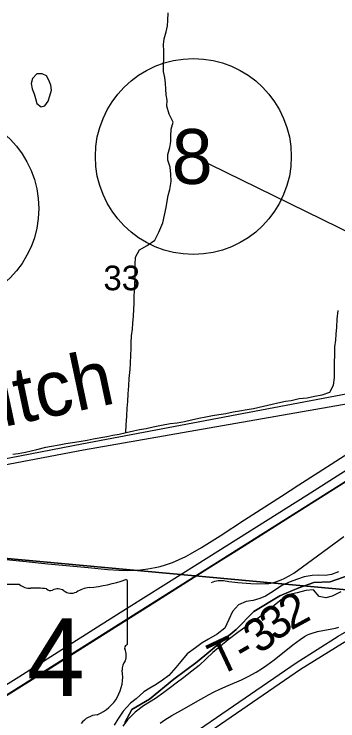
# Model space of a CAD drawing. Extents: x 0 to 1134, y 0 to 440.
# Drawn here: x 378.89 to 395.41, y 180.01 to 216.08 of the extents above; entities that cross this region are included whole.
import ezdxf

# ---------------------------------------------------------------- set-up
doc = ezdxf.new("R2010")
doc.units = 0
for name, color, linetype in [('Default', 7, 'Continuous'), ('GM_X_County_Road', 7, 'Continuous'), ('GM_X_Major_River', 7, 'Continuous'), ('GM_X_Minor_Lake', 7, 'Continuous'), ('GM_X_Minor_River', 7, 'Continuous'), ('GM_X_Minor_River_Text', 7, 'Continuous'), ('GM_X_Rail_Line', 7, 'Continuous'), ('GM_X_Section', 7, 'Continuous'), ('GM_X_Section_Text', 7, 'Continuous'), ('GM_X_State_Route', 7, 'Continuous'), ('GM_X_State_Shield', 7, 'Continuous'), ('GM_X_Township', 7, 'Continuous'), ('GM_X_Township_Road', 7, 'Continuous'), ('GM_X_Township_Road_Text', 7, 'Continuous'), ('SH_Data', 7, 'Continuous'), ('SH_Masking', 7, 'Continuous'), ('SH_Text', 7, 'Continuous')]:
    doc.layers.add(name, color=color, linetype=linetype)

msp = doc.modelspace()

# ---------------------------------------------------------------- linework, layer by layer
at = {"layer": 'Default'}
for points in [[(428.641, 212.888), (424.922, 210.575), (421.466, 208.395), (417.329, 205.771), (415.897, 204.869), (413.681, 203.473), (412.971, 203.034), (411.196, 201.936), (409.987, 201.156), (408.499, 200.212), (406.885, 199.202), (404.296, 197.561), (401.444, 195.77), (398.739, 194.065), (395.808, 192.216), (393.095, 190.508), (390.63, 188.941), (388.78, 187.783), (386.071, 186.068), (383.39, 184.383), (380.76, 182.721), (378.447, 181.267)], [(375.525, 180.013), (379.132, 182.26), (383.333, 184.928), (384.752, 185.823), (388.22, 188.011), (393.821, 191.534), (395.556, 192.627), (397.21, 193.672), (399.89, 195.36), (401.467, 196.354), (403.042, 197.35), (404.464, 198.24), (407.223, 199.98), (408.168, 200.573), (408.723, 200.921), (409.296, 201.282), (409.905, 201.666), (410.773, 202.212), (414.266, 204.419), (415.098, 204.944)], [(370.709, 176.423), (408.499, 200.212), (408.832, 200.421), (409.33, 200.733), (409.987, 201.156), (370.709, 176.423)]]:
    msp.add_lwpolyline(points, dxfattribs=at)
at = {"layer": 'GM_X_County_Road'}
for points in [[(378.478, 188.235), (379.498, 188.135), (380.611, 188.027), (382.663, 187.837), (383.673, 187.733), (384.23, 187.697), (384.694, 187.686), (385.066, 187.694), (385.343, 187.713), (385.712, 187.759), (386.077, 187.826), (386.348, 187.889), (386.615, 187.967), (386.963, 188.094), (387.306, 188.237), (387.642, 188.395), (387.889, 188.525), (388.448, 188.857), (389.394, 189.454), (390.645, 190.266), (392.531, 191.47), (393.419, 192.05), (394.394, 192.689), (396.204, 193.835)], [(388.963, 187.071), (389.13, 187.131), (389.216, 187.154), (389.304, 187.17), (389.392, 187.178), (389.481, 187.178), (389.57, 187.172), (389.843, 187.128), (390.309, 187.075), (390.959, 187.02), (391.33, 187.005), (391.701, 187.011), (391.885, 187.025), (392.065, 187.055), (392.243, 187.105), (392.505, 187.197), (392.674, 187.27), (392.917, 187.403), (393.152, 187.552), (393.607, 187.875), (395.714, 189.417)]]:
    msp.add_lwpolyline(points, dxfattribs=at)
at = {"layer": 'GM_X_Major_River'}
for points in [[(395.446, 187.62), (395.078, 187.48), (394.78, 187.418), (394.393, 187.45), (394.095, 187.422), (393.694, 187.351), (393.303, 187.223), (392.97, 187.105), (392.555, 186.92), (392.126, 186.633), (391.721, 186.368), (391.433, 186.249), (391.077, 186.154), (390.722, 186.093), (390.342, 185.93), (390.026, 185.584), (389.846, 185.188), (389.642, 184.736), (389.247, 184.426), (388.808, 184.173), (388.484, 183.997), (388.136, 183.731), (387.719, 183.433), (387.39, 183.029), (387.132, 182.727), (386.781, 182.324), (386.456, 182.08), (386.132, 181.87), (385.819, 181.683), (385.507, 181.485), (385.111, 181.128), (384.821, 180.918), (384.458, 180.493), (384.186, 180.099), (383.997, 179.795)], [(395.56, 186.591), (395.11, 186.373), (394.8, 186.288), (394.448, 186.353), (394.159, 186.702), (393.77, 186.665), (393.334, 186.549), (392.933, 186.455), (392.516, 186.19), (392.156, 185.902), (391.726, 185.558), (391.4, 185.302), (391.064, 185.059), (390.774, 184.86), (390.299, 184.517), (389.811, 184.139), (389.416, 183.817), (389.032, 183.495), (388.694, 183.171), (388.333, 182.837), (387.949, 182.537), (387.543, 182.227), (387.16, 181.939), (386.859, 181.717), (386.533, 181.451), (386.093, 181.152), (385.491, 180.778), (385.062, 180.456), (384.676, 180.066), (384.44, 179.728)]]:
    msp.add_lwpolyline(points, dxfattribs=at)
at = {"layer": 'GM_X_Minor_Lake'}
for points in [[(380.17, 213.033), (380.046, 213.039), (379.827, 212.791), (379.755, 212.53), (379.809, 212.267), (379.908, 212.004), (379.973, 211.775), (380.039, 211.513), (380.264, 211.35), (380.381, 211.374)], [(380.381, 211.374), (380.459, 211.394), (380.621, 211.642), (380.716, 211.903), (380.788, 212.199), (380.757, 212.461), (380.657, 212.701), (380.546, 212.931), (380.319, 213.025), (380.17, 213.033)]]:
    msp.add_lwpolyline(points, dxfattribs=at)
at = {"layer": 'GM_X_Minor_River'}
for points in [[(384.594, 194.719), (384.611, 195.12), (384.639, 195.564), (384.656, 195.974), (384.683, 196.315), (384.71, 196.691), (384.738, 197.112), (384.765, 197.488), (384.805, 197.943), (384.82, 198.25), (384.837, 198.695), (384.852, 198.991), (384.868, 199.309), (384.883, 199.662), (384.922, 199.992), (384.937, 200.3), (384.987, 200.664), (385.003, 201.017), (385.006, 201.301), (385.021, 201.609), (385.026, 202.019), (385.041, 202.304), (385.056, 202.599), (385.065, 203.306), (385.081, 203.682), (385.279, 204.044), (385.67, 204.278), (386.061, 204.547), (386.271, 204.954), (386.47, 205.419), (386.555, 205.817), (386.651, 206.203), (386.7, 206.533), (386.75, 206.829), (386.833, 207.124), (386.907, 207.533), (386.877, 207.909), (386.847, 208.263), (386.738, 208.617), (386.73, 208.914), (386.837, 209.277), (386.886, 209.573), (386.878, 209.858), (386.905, 210.199), (387.001, 210.562), (386.801, 210.975), (386.681, 211.375), (386.696, 211.683), (386.642, 211.968), (386.623, 212.253), (386.615, 212.561), (386.573, 212.846), (386.509, 213.155), (386.513, 213.485), (386.528, 213.793), (386.533, 214.191), (386.514, 214.522), (386.541, 214.818), (386.648, 215.181), (386.709, 215.477), (386.723, 215.761), (386.74, 216.137)], [(380.803, 194.027), (381.191, 194.102), (381.522, 194.166), (381.865, 194.219), (382.207, 194.272), (382.607, 194.336), (382.927, 194.4), (383.612, 194.529), (383.921, 194.593), (384.24, 194.646), (384.606, 194.722), (384.983, 194.808), (385.292, 194.873), (385.623, 194.937), (385.977, 195.013), (386.4, 195.099), (386.857, 195.184), (387.199, 195.226), (387.587, 195.289), (387.93, 195.376), (388.307, 195.463), (388.673, 195.527), (389.004, 195.591), (389.335, 195.644), (389.689, 195.697), (390.066, 195.784), (390.386, 195.837), (390.786, 195.9), (391.105, 195.953), (391.62, 196.073), (392.054, 196.17), (392.34, 196.246), (392.728, 196.321), (393.025, 196.363), (393.425, 196.461), (393.835, 196.49), (394.213, 196.577), (394.601, 196.652), (394.99, 196.784), (395.177, 197.135), (395.238, 197.522), (395.232, 197.943), (395.236, 198.262), (395.253, 198.718), (395.258, 199.094), (395.296, 199.435), (395.323, 199.742), (395.35, 200.106), (395.378, 200.505), (395.429, 200.96)], [(378.815, 193.618), (379.1, 193.66), (379.465, 193.713), (379.763, 193.789), (380.048, 193.865), (380.506, 193.974), (380.803, 194.027)]]:
    msp.add_lwpolyline(points, dxfattribs=at)
at = {"layer": 'GM_X_Rail_Line'}
for points in [[(399.953, 197.365), (397.165, 196.93), (382.347, 194.129), (367.827, 191.319), (354.07, 188.715), (344.21, 186.71), (332.963, 184.495), (329.17, 183.787)], [(235.537, 142.526), (242.297, 147.201), (254.969, 154.995), (262.517, 161.215), (265.593, 163.533), (269.193, 166.026), (271.762, 167.674), (277.55, 171.187), (282.207, 173.973), (284.647, 175.386), (295.115, 179.81), (306.646, 182.954), (315.223, 183.324), (317.252, 182.945), (319.457, 182.521), (322.574, 182.342), (325.613, 182.903), (328.618, 183.462), (332.907, 184.232), (342.891, 186.315), (382.421, 193.847), (400.022, 196.925), (401.626, 197.251)], [(375.894, 171.03), (380.56, 174.234), (384.557, 176.98), (393.276, 182.973), (395.428, 184.322), (397.021, 185.247), (398.298, 185.933), (399.61, 186.564), (401.142, 187.229), (404.951, 188.808), (408.826, 190.405), (412.333, 191.853), (415.182, 193.009), (416.056, 193.314), (416.872, 193.561), (418.36, 193.986), (419.437, 194.344), (420.301, 194.658), (421.456, 195.143)], [(366.276, 163.905), (370.435, 166.769), (372.873, 168.451), (376.123, 170.702), (380.788, 173.905), (384.784, 176.652), (393.497, 182.64), (395.636, 183.98), (397.217, 184.899), (398.481, 185.578), (399.777, 186.201), (401.299, 186.861), (405.104, 188.439), (408.98, 190.036), (412.486, 191.484), (419.437, 194.344)]]:
    msp.add_lwpolyline(points, dxfattribs=at)
at = {"layer": 'GM_X_Section'}
for points in [[(370.553, 219.864), (401.186, 216.549), (398.424, 186.464), (367.659, 189.293)], [(367.659, 189.293), (398.424, 186.464), (395.015, 156.4), (364.647, 159.213)]]:
    msp.add_lwpolyline(points, close=True, dxfattribs=at)
at = {"layer": 'GM_X_State_Route'}
for points in [[(375.525, 180.013), (379.132, 182.26), (383.333, 184.928), (384.752, 185.823), (388.22, 188.011), (393.821, 191.534), (395.556, 192.627), (397.21, 193.672), (399.89, 195.36), (401.467, 196.354), (403.042, 197.35), (404.464, 198.24), (407.223, 199.98), (408.168, 200.573), (408.723, 200.921), (409.296, 201.282), (409.905, 201.666), (410.773, 202.212), (414.266, 204.419), (415.098, 204.944)], [(370.709, 176.423), (371.022, 176.622), (373.561, 178.219), (375.846, 179.652), (378.447, 181.267), (380.76, 182.721), (383.39, 184.383), (386.071, 186.068), (388.78, 187.783), (390.63, 188.941), (393.095, 190.508), (395.808, 192.216), (398.739, 194.065), (401.444, 195.77), (404.296, 197.561), (406.885, 199.202), (408.499, 200.212)]]:
    msp.add_lwpolyline(points, dxfattribs=at)
at = {"layer": 'GM_X_State_Shield'}
for p, q in [((379.164, 186.966), (376.847, 186.966)), ((384.68, 183.975), (384.68, 187.115)), ((384.679, 183.975), (384.68, 183.975))]:
    msp.add_line(p, q, dxfattribs=at)
for centre, radius, start, end in [((381.862, 195.151), 8.388, 275.8445, 288.9065), ((384.592, 187.128), 0.0881, 351.8621, 97.738), ((379.716, 187.663), 0.889, 231.6195, 271.1119), ((380.01, 183.596), 3.191, 80.4867, 94.9883), ((380.735, 186.907), 0.256, 219.7921, 297.1024), ((381.111, 186.213), 0.533, 54.4667, 119.1411), ((381.799, 187.165), 0.641, 233.8562, 294.8282), ((382.932, 185.133), 1.688, 97.3462, 120.7689), ((384.586, 183.963), 0.0942, 289.6038, 7.7341), ((384.659, 183.744), 0.136, 107.944, 210.337), ((383.792, 183.347), 0.818, 340.033, 23.6496), ((384.995, 182.66), 0.595, 136.8065, 186.9296), ((382.332, 182.261), 2.098, 292.3089, 8.9858), ((383.217, 179.174), 1.149, 94.4031, 142.5768)]:
    msp.add_arc(centre, radius, start, end, dxfattribs=at)
at = {"layer": 'GM_X_Township'}
for points in [[(384.544, 179.917), (384.899, 180.583), (385.787, 181.115), (387.03, 182.136), (388.228, 183.023), (390.225, 184.664), (391.112, 185.597), (392.444, 186.395), (393.42, 186.794), (394.175, 187.061), (395.019, 187.105), (398.569, 188.347)], [(398.569, 188.347), (395.019, 187.105), (394.175, 187.061), (393.42, 186.794), (392.444, 186.395), (391.112, 185.597), (390.225, 184.664), (388.228, 183.023), (387.03, 182.136), (385.787, 181.115), (384.899, 180.583), (384.544, 179.917)]]:
    msp.add_lwpolyline(points, dxfattribs=at)
at = {"layer": 'GM_X_Township_Road'}
msp.add_lwpolyline([(386.347, 179.893), (386.57, 180.057), (386.935, 180.279), (387.584, 180.646), (388.264, 181.032), (388.576, 181.206), (388.813, 181.335), (389.092, 181.494), (389.382, 181.631), (389.807, 181.816), (390.493, 182.108), (390.827, 182.274), (391.236, 182.497), (391.554, 182.692), (391.785, 182.852), (392.161, 183.128), (393.108, 183.882), (393.48, 184.161), (393.712, 184.314), (393.864, 184.397), (393.936, 184.427), (394.101, 184.49), (394.36, 184.565), (394.633, 184.625), (395.277, 184.74), (395.458, 184.788)], dxfattribs=at)
at = {"layer": 'SH_Data'}
msp.add_line((407.915, 199.086), (388.032, 208.812), dxfattribs=at)
at = {"layer": 'SH_Masking'}
for centre in [(388.032, 208.812), (375.146, 206.154)]:
    msp.add_circle(centre, 5, dxfattribs=at)
at = {"layer": 'SH_Text'}
for centre in [(388.032, 208.812), (375.146, 206.154)]:
    msp.add_circle(centre, 5, dxfattribs=at)

# ---------------------------------------------------------------- texts
at = {"layer": 'GM_X_Minor_River_Text'}
msp.add_text('Ditch', height=2.8407, rotation=11.9823, dxfattribs=at).set_placement((375.671, 194.436))
at = {"layer": 'GM_X_Section_Text'}
msp.add_text('33', height=1.2557, rotation=0, dxfattribs=at).set_placement((383.444, 201.986))
at = {"layer": 'GM_X_State_Shield'}
msp.add_text('4', height=3.955, dxfattribs=at).set_placement((379.55, 181.283))
at = {"layer": 'GM_X_Township_Road_Text'}
for s, rotation, p in [('2', 28.7131, (393.008, 184.605)), ('3', 37.6033, (392.241, 184.008)), ('3', 37.5476, (391.414, 183.372)), ('T', 25.222, (389.323, 182.272)), ('-', 30.2569, (390.619, 182.891))]:
    msp.add_text(s, height=1.705, rotation=rotation, dxfattribs=at).set_placement(p)
at = {"layer": 'SH_Text'}
msp.add_text('8', height=2.8, dxfattribs=at).set_placement((386.932, 207.412))

doc.saveas('drawing.dxf')
